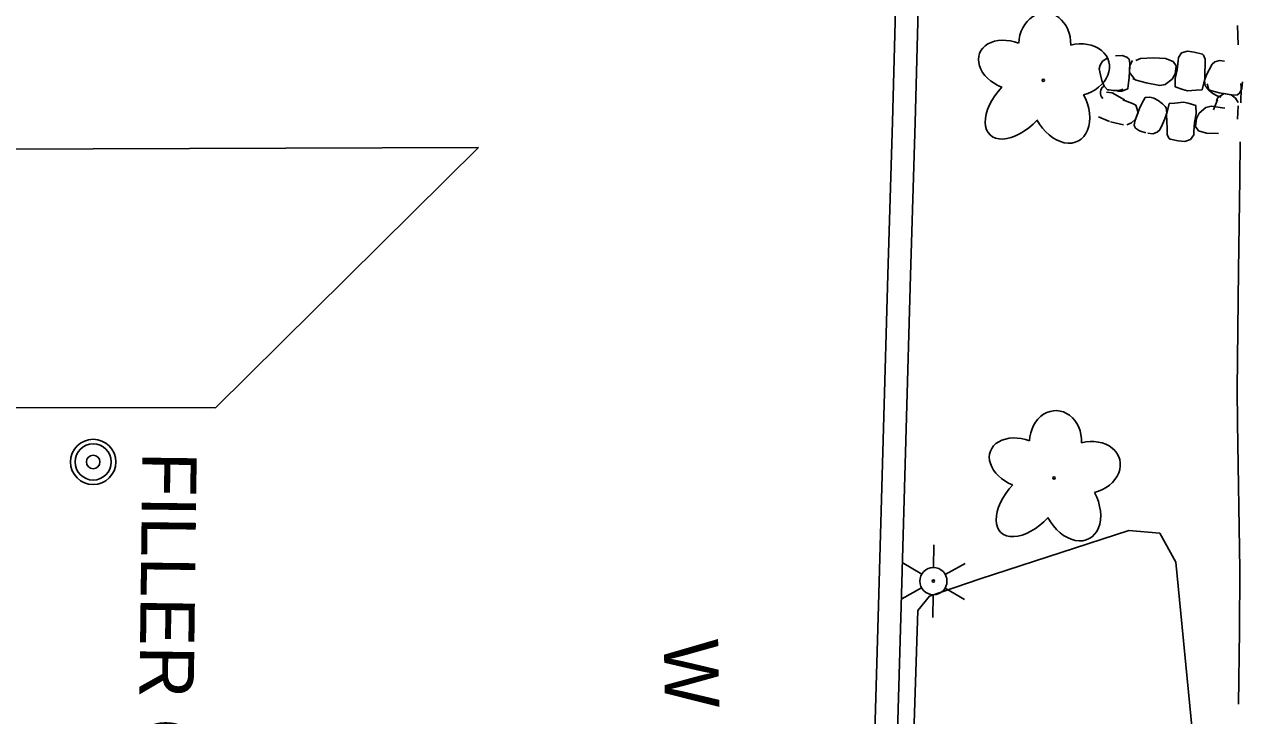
# Model space of a CAD drawing. Extents: x 589250 to 1188077, y 162953 to 363065.
# Drawn here: x 593692.2 to 593826.7, y 185227.5 to 185303.9 of the extents above; entities that cross this region are included whole.
import ezdxf

# ---------------------------------------------------------------- set-up
doc = ezdxf.new("R2010")
doc.units = 0
for name, color, linetype in [('E_AREA', 7, 'Continuous'), ('E_BLD', 7, 'Continuous'), ('E_DRN', 7, 'Continuous'), ('E_DRN_RipRap', 7, 'Continuous'), ('E_DWY', 7, 'Continuous'), ('E_LAND_Vegetation', 7, 'Continuous'), ('E_LTG', 7, 'Continuous'), ('E_MISCPROP', 7, 'Continuous'), ('E_MISCPROP_Text', 7, 'Continuous'), ('E_WAL_Text', 7, 'Continuous'), ('E_WTR_FlowLine', 7, 'Continuous')]:
    doc.layers.add(name, color=color, linetype=linetype)

msp = doc.modelspace()

# ---------------------------------------------------------------- linework, layer by layer
at = {"layer": 'E_AREA'}
for p, q in [((593797.74, 185242.64), (593814.15, 185247.98)), ((593814.15, 185247.98), (593817.6, 185247.7)), ((593817.6, 185247.7), (593819.34, 185244.48)), ((593819.34, 185244.48), (593822.18, 185215.35)), ((593792.15, 185240.74), (593797.74, 185242.64)), ((593790.87, 185239.16), (593792.15, 185240.74)), ((593789.74, 185203.41), (593790.87, 185239.16))]:
    msp.add_line(p, q, dxfattribs=at)
at = {"layer": 'E_BLD'}
for p, q in [((593542.04, 185289.64), (593742.37, 185290.28)), ((593742.37, 185290.28), (593713.31, 185261.53)), ((593713.31, 185261.53), (593514.99, 185261.87))]:
    msp.add_line(p, q, dxfattribs=at)
at = {"layer": 'E_DRN'}
msp.add_arc((593811.86, 185296.33), 0.844, 120.5344, 226.7946, dxfattribs=at)
at = {"layer": 'E_DRN_RipRap'}
for p, q in [((593820, 185300.73), (593819.64, 185300.21)), ((593820.66, 185300.91), (593820, 185300.73)), ((593821.39, 185300.82), (593820.66, 185300.91)), ((593822.29, 185300.58), (593821.39, 185300.82)), ((593810.9, 185298.99), (593810.99, 185299.37)), ((593810.99, 185299.37), (593811.27, 185299.83)), ((593811.27, 185299.83), (593811.73, 185300.12)), ((593812.71, 185300.41), (593813.44, 185300.43)), ((593813.44, 185300.43), (593813.94, 185300.28)), ((593813.94, 185300.28), (593814.19, 185300.06)), ((593814.19, 185300.06), (593814.29, 185299.58)), ((593814.29, 185299.58), (593814.22, 185297.98)), ((593814.56, 185299.88), (593814.28, 185299.34)), ((593815.46, 185300.12), (593814.95, 185299.88)), ((593815.46, 185300.12), (593816.9, 185300.2)), ((593816.9, 185300.2), (593818.2, 185300.11)), ((593818.2, 185300.11), (593819.08, 185299.79)), ((593819.08, 185299.79), (593819.41, 185299.29)), ((593819.62, 185299.85), (593819.49, 185298.86)), ((593819.64, 185300.21), (593819.62, 185299.85)), ((593822.41, 185300.49), (593822.29, 185300.58)), ((593822.59, 185300.05), (593822.41, 185300.49)), ((593822.56, 185298.56), (593822.58, 185299.42)), ((593822.58, 185299.42), (593822.59, 185300.05)), ((593823.05, 185298.88), (593823.38, 185299.5)), ((593823.38, 185299.5), (593823.68, 185299.74)), ((593823.68, 185299.74), (593824.19, 185299.9)), ((593824.19, 185299.9), (593824.72, 185299.83)), ((593811.05, 185298.31), (593810.9, 185298.99)), ((593811.2, 185297.68), (593811.05, 185298.31)), ((593814.28, 185299.34), (593814.23, 185298.56)), ((593814.74, 185297.89), (593814.23, 185298.56)), ((593819.27, 185298.44), (593818.95, 185297.84)), ((593819.41, 185299.29), (593819.27, 185298.44)), ((593819.49, 185298.86), (593819.29, 185297.91)), ((593822.54, 185297.67), (593822.76, 185298.3)), ((593822.56, 185297.87), (593822.56, 185298.56)), ((593822.76, 185298.3), (593823.05, 185298.88)), ((593811.43, 185297.06), (593811.2, 185297.68)), ((593811.82, 185296.67), (593811.43, 185297.06)), ((593811.99, 185296.64), (593811.82, 185296.67)), ((593813.56, 185296.72), (593813.05, 185296.6)), ((593814.04, 185296.76), (593813.4, 185296.5)), ((593814.11, 185297.14), (593814.04, 185296.76)), ((593814.22, 185297.98), (593814.11, 185297.14)), ((593814.97, 185297.73), (593814.61, 185297.89)), ((593816.09, 185297.42), (593814.97, 185297.73)), ((593817.59, 185297.12), (593816.09, 185297.42)), ((593818.19, 185297.25), (593817.59, 185297.12)), ((593818.95, 185297.84), (593818.19, 185297.25)), ((593819.29, 185297.91), (593819.27, 185296.97)), ((593819.27, 185296.97), (593820.13, 185296.68)), ((593820.13, 185296.68), (593820.65, 185296.55)), ((593822.25, 185296.64), (593822.56, 185297.87)), ((593822.58, 185297.11), (593822.54, 185297.67)), ((593822.69, 185296.97), (593822.58, 185297.11)), ((593822.99, 185296.63), (593822.69, 185296.97)), ((593822.99, 185296.66), (593822.82, 185297.33)), ((593826.65, 185296.79), (593826.43, 185296.31)), ((593826.73, 185297.53), (593826.65, 185296.79)), ((593811.72, 185296.41), (593812.34, 185296.33)), ((593812.44, 185296.58), (593811.99, 185296.64)), ((593812.34, 185296.33), (593813.69, 185295.55)), ((593813.05, 185296.6), (593812.44, 185296.58)), ((593813.4, 185296.5), (593812.92, 185296.52)), ((593813.49, 185295.54), (593814.59, 185295.15)), ((593815.4, 185294.7), (593815.77, 185295.46)), ((593815.77, 185295.46), (593815.96, 185295.8)), ((593815.96, 185295.8), (593816.65, 185295.84)), ((593816.47, 185295.84), (593816.92, 185295.72)), ((593816.92, 185295.72), (593817.39, 185295.49)), ((593817.39, 185295.49), (593817.87, 185295.12)), ((593820.65, 185296.55), (593821.61, 185296.62)), ((593821.61, 185296.62), (593822.25, 185296.64)), ((593823.35, 185296.54), (593822.99, 185296.66)), ((593823.46, 185296.24), (593822.99, 185296.63)), ((593824.15, 185296.32), (593823.35, 185296.54)), ((593823.92, 185295.99), (593823.46, 185296.24)), ((593823.52, 185294.43), (593823.94, 185295.55)), ((593823.86, 185295.43), (593823.98, 185295.82)), ((593824.36, 185295.85), (593823.92, 185295.99)), ((593823.98, 185295.82), (593824.71, 185296.24)), ((593825.69, 185296.05), (593824.15, 185296.32)), ((593825.46, 185296.1), (593824.71, 185296.24)), ((593825.96, 185295.75), (593825.46, 185296.1)), ((593826.18, 185296.09), (593825.69, 185296.05)), ((593826.25, 185295.26), (593825.96, 185295.75)), ((593826.43, 185296.31), (593826.18, 185296.09)), ((593814.59, 185295.15), (593814.95, 185294.96)), ((593814.82, 185293.2), (593815.4, 185294.7)), ((593814.91, 185293.43), (593815.2, 185294.15)), ((593814.95, 185294.96), (593815.2, 185294.15)), ((593817.87, 185295.12), (593818.18, 185294.8)), ((593818.36, 185294.11), (593818.16, 185293.46)), ((593818.18, 185294.8), (593818.29, 185294.66)), ((593818.29, 185294.66), (593818.36, 185294.11)), ((593818.61, 185295.14), (593818.34, 185293.9)), ((593819.24, 185295.19), (593818.61, 185295.14)), ((593820.19, 185295.3), (593819.24, 185295.19)), ((593820.71, 185295.2), (593820.19, 185295.3)), ((593821.58, 185294.94), (593820.71, 185295.2)), ((593821.43, 185293.04), (593821.59, 185294)), ((593821.59, 185294), (593821.58, 185294.94)), ((593821.63, 185293.48), (593821.93, 185294.09)), ((593821.93, 185294.09), (593822.66, 185294.71)), ((593822.66, 185294.71), (593823.25, 185294.86)), ((593823.25, 185294.86), (593824.76, 185294.63)), ((593826.23, 185294.88), (593826.16, 185293.41)), ((593812.05, 185293.16), (593810.83, 185293.68)), ((593813.58, 185292.78), (593812.13, 185293.12)), ((593813.94, 185292.79), (593814.47, 185293)), ((593814.47, 185293), (593814.91, 185293.43)), ((593814.76, 185292.71), (593814.82, 185293.2)), ((593814.92, 185292.42), (593814.76, 185292.71)), ((593817.89, 185292.87), (593817.6, 185292.24)), ((593818.16, 185293.46), (593817.89, 185292.87)), ((593818.34, 185293.9), (593818.37, 185293.22)), ((593818.37, 185293.22), (593818.39, 185292.35)), ((593821.33, 185292.06), (593821.43, 185293.04)), ((593821.52, 185292.62), (593821.63, 185293.48)), ((593815.34, 185292.11), (593814.92, 185292.42)), ((593816.03, 185291.89), (593815.34, 185292.11)), ((593816.81, 185291.8), (593816.28, 185291.86)), ((593817.3, 185291.99), (593816.81, 185291.8)), ((593817.6, 185292.24), (593817.3, 185291.99)), ((593818.39, 185292.35), (593818.4, 185291.73)), ((593818.4, 185291.73), (593818.59, 185291.3)), ((593818.59, 185291.3), (593818.72, 185291.21)), ((593820.99, 185291.16), (593821.33, 185291.69)), ((593821.33, 185291.69), (593821.33, 185292.06)), ((593821.87, 185292.13), (593821.52, 185292.62)), ((593822.76, 185291.86), (593821.87, 185292.13)), ((593824.05, 185291.82), (593822.76, 185291.86)), ((593818.72, 185291.21), (593819.61, 185291.01)), ((593819.61, 185291.01), (593820.34, 185290.95)), ((593820.34, 185290.95), (593820.99, 185291.16))]:
    msp.add_line(p, q, dxfattribs=at)
at = {"layer": 'E_DWY'}
for p, q in [((593788.06, 185293.13), (593788.48, 185308.13)), ((593790.56, 185293.06), (593790.98, 185308.07)), ((593787.56, 185276.23), (593788.06, 185293.13)), ((593790.06, 185276.16), (593790.56, 185293.06)), ((593787.08, 185259.3), (593787.56, 185276.23)), ((593789.58, 185259.23), (593790.06, 185276.16)), ((593786.54, 185239.7), (593787.08, 185259.3)), ((593789.04, 185239.63), (593789.58, 185259.23)), ((593786.05, 185223.58), (593786.54, 185239.7)), ((593788.55, 185223.52), (593789.04, 185239.63))]:
    msp.add_line(p, q, dxfattribs=at)
at = {"layer": 'E_LAND_Vegetation'}
for centre in [(593804.72, 185297.72), (593805.92, 185253.8)]:
    msp.add_circle(centre, 0.128, dxfattribs=at)
for centre, major_axis, ratio in [((593804.88, 185301.7), (-0.13, -3.45), 0.832022), ((593801.07, 185299.38), (3.38, -1.3), 0.716896), ((593808.46, 185298.85), (-3.5, -0.91), 0.782863), ((593802.1, 185295.14), (3.25, 3.47), 0.560249), ((593806.6, 185294.73), (-2, 3.72), 0.691916), ((593806.08, 185257.78), (-0.13, -3.45), 0.832022), ((593802.27, 185255.46), (3.38, -1.3), 0.716896), ((593809.66, 185254.93), (-3.5, -0.91), 0.782863), ((593803.3, 185251.23), (3.25, 3.47), 0.560249), ((593807.8, 185250.81), (-2, 3.72), 0.691916)]:
    msp.add_ellipse(centre, major_axis=major_axis, ratio=ratio, start_param=1.570796, end_param=4.712389, dxfattribs=at)
at = {"layer": 'E_LTG'}
for p, q in [((593792.64, 185246.4), (593792.61, 185243.9)), ((593789.15, 185244.44), (593791.3, 185243.17)), ((593793.9, 185243.13), (593796.08, 185244.36)), ((593789.1, 185240.44), (593791.28, 185241.67)), ((593793.88, 185241.63), (593796.03, 185240.36)), ((593792.57, 185240.9), (593792.54, 185238.4))]:
    msp.add_line(p, q, dxfattribs=at)
for radius in [1.5, 0.125]:
    msp.add_circle((593792.59, 185242.4), radius, dxfattribs=at)
at = {"layer": 'E_MISCPROP'}
for radius in [2.5, 2, 0.75]:
    msp.add_circle((593699.82, 185255.56), radius, dxfattribs=at)
at = {"layer": 'E_WTR_FlowLine'}
for p, q in [((593826.25, 185301.63), (593826.18, 185303.77)), ((593826.57, 185296.93), (593826.52, 185297.36)), ((593826.54, 185295.22), (593826.57, 185296.93)), ((593826.41, 185286.88), (593826.47, 185290.93)), ((593826.28, 185276.69), (593826.41, 185286.88)), ((593826.12, 185263.6), (593826.28, 185276.69)), ((593826.18, 185259.87), (593826.12, 185263.6)), ((593826.44, 185243.69), (593826.18, 185259.87)), ((593826.39, 185236.92), (593826.44, 185243.69)), ((593826.29, 185228.81), (593826.39, 185236.92))]:
    msp.add_line(p, q, dxfattribs=at)

# ---------------------------------------------------------------- texts
at = {"layer": 'E_MISCPROP_Text'}
msp.add_text('FILLER CAPS', height=6, rotation=269.2751, dxfattribs=at).set_placement((593705.26, 185256.7))
at = {"layer": 'E_WAL_Text'}
msp.add_text('W', height=6, rotation=271.0686, dxfattribs=at).set_placement((593762.82, 185235.94))

doc.saveas('drawing.dxf')
